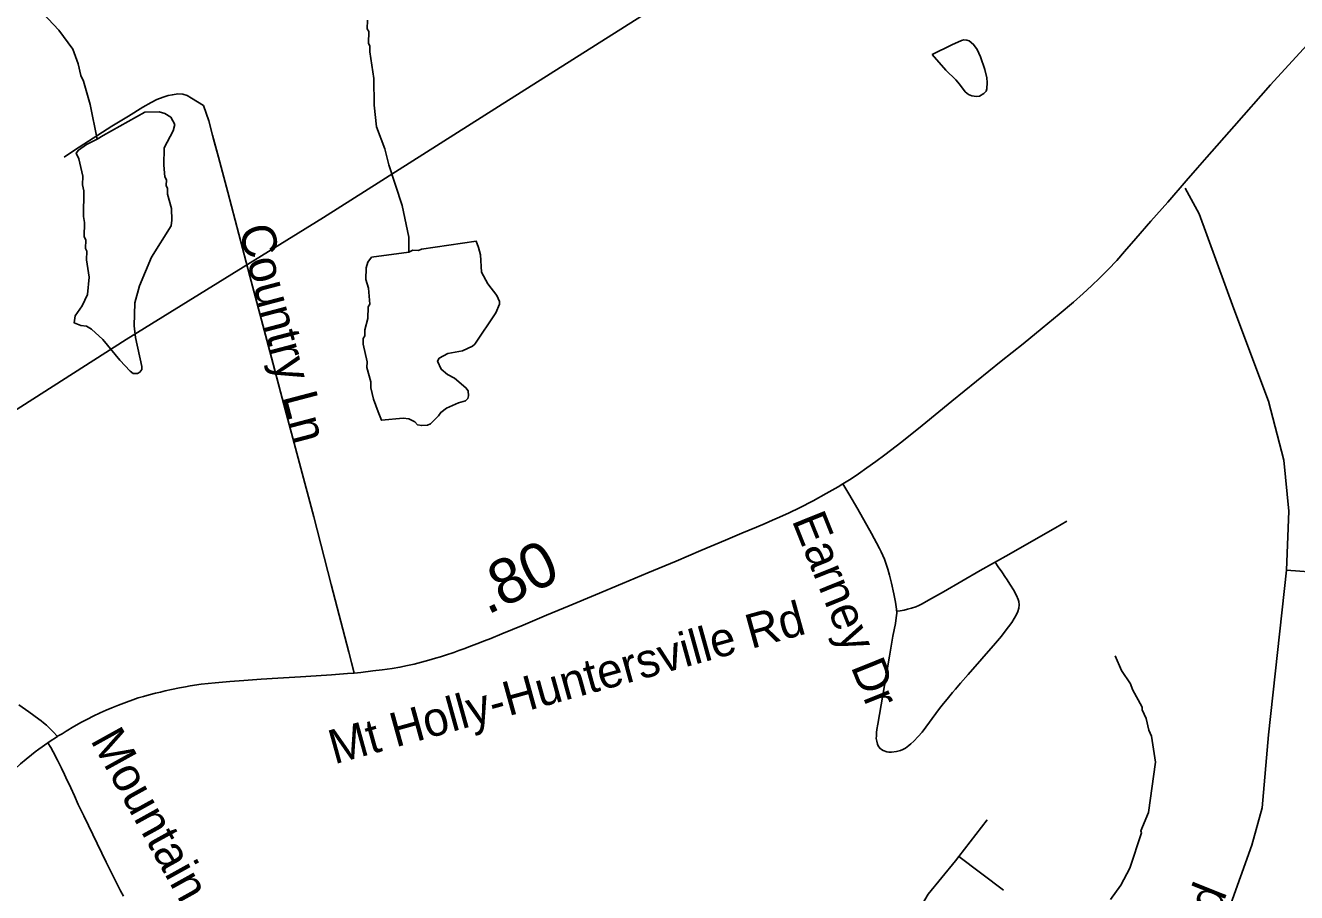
# Model space of a CAD drawing. Extents: x 1383679 to 1536984, y 460658 to 651027.
# Drawn here: x 1414038 to 1417565, y 575026 to 577431 of the extents above; entities that cross this region are included whole.
import ezdxf

# ---------------------------------------------------------------- set-up
doc = ezdxf.new("R2010")
doc.units = 0
for name, color, linetype in [('Exist Hydrographic Misc Water Feature', 7, 'Continuous'), ('Exist Road Non-System Type 51', 7, 'Continuous'), ('Exist Road Non-System Type 51 Label', 7, 'Continuous'), ('Exist Road Secondary Mileage Hundredths English Label', 7, 'Continuous'), ('Exist Road Secondary Type 51 Attributed', 7, 'Continuous'), ('Exist Road Secondary Type 51 Label', 7, 'Continuous'), ('Exist Utilities Electrical Transmission Line', 7, 'Continuous')]:
    doc.layers.add(name, color=color, linetype=linetype)

msp = doc.modelspace()

# ---------------------------------------------------------------- linework, layer by layer
at = {"layer": 'Exist Hydrographic Misc Water Feature'}
for points in [[(1413997.5, 577814.4), (1414009, 577791.1), (1414022.7, 577774.8), (1414037.8, 577740.4), (1414041.5, 577724.4), (1414040.9, 577700.4), (1414032.2, 577668.6), (1414031.3, 577628.7), (1414035.2, 577620.6), (1414034.8, 577604.6), (1414043.9, 577564.4), (1414059.6, 577510.6), (1414086.6, 577465.8), (1414130.5, 577418.4), (1414169.4, 577365.6), (1414184.4, 577325.2), (1414191.7, 577293), (1414199.4, 577276.9), (1414217.9, 577212.5), (1414237.2, 577116.3)], [(1414987.3, 577446.3), (1414986.8, 577422.3), (1414990.6, 577414.2), (1414989.9, 577382.3), (1414993.7, 577374.2), (1414993.4, 577358.2), (1415005.3, 577284.3), (1415006, 577209.9), (1415012.7, 577149.8), (1415035.2, 577089.3), (1415046.3, 577045.1), (1415083.7, 576932.2), (1415101.7, 576843.9), (1415101.5, 576802.5)], [(1416553.5, 577350.5), (1416608, 577377.4), (1416635.4, 577389.9), (1416642.1, 577391.3), (1416649.7, 577390.9), (1416656.7, 577388.4), (1416668.8, 577378.9), (1416678.8, 577364.7), (1416688.1, 577344), (1416700.1, 577309.2), (1416705.4, 577286.5), (1416706.5, 577273.5), (1416705.8, 577255.6), (1416704, 577248.9), (1416697.3, 577242.4), (1416685.2, 577235.7), (1416676.4, 577234.5), (1416663.8, 577235.8), (1416654.9, 577239.6), (1416645.2, 577247.4), (1416629.6, 577268.3), (1416619.4, 577280.5), (1416591.3, 577307.2), (1416553.5, 577350.5)], [(1414237.2, 577116.3), (1414254, 577125.7), (1414369.4, 577190.9), (1414409.5, 577192), (1414425.4, 577187.6), (1414441.2, 577177.2), (1414452.7, 577157), (1414448.2, 577139.1), (1414423.2, 577091.7), (1414422.1, 577043.7), (1414425.4, 577011.7), (1414429.2, 577003.6), (1414428.9, 576987.6), (1414432.7, 576979.5), (1414432.4, 576963.6), (1414443.4, 576923.3), (1414444.7, 576891.3), (1414442.3, 576875.3), (1414388.4, 576788.6), (1414354.5, 576709.4), (1414341.4, 576661.8), (1414340, 576597.8), (1414343.3, 576565.8), (1414361.5, 576485.4), (1414361.3, 576477.4), (1414355.2, 576469.5), (1414349, 576465.7), (1414337, 576466), (1414329.2, 576472.1), (1414299.9, 576502.9), (1414253.1, 576559.9), (1414221.8, 576588.6), (1414207.9, 576597), (1414192, 576599.3), (1414173.7, 576606.1), (1414176.7, 576625.7), (1414195.2, 576653.3), (1414210, 576684.9), (1414215, 576732.7), (1414208.1, 576780.9), (1414208.6, 576804.8), (1414204.8, 576812.9), (1414205.4, 576836.9), (1414201.6, 576845), (1414202.5, 576885), (1414198.9, 576901.1), (1414200.4, 576973), (1414196.9, 576989), (1414197.4, 577013), (1414186.5, 577061.3), (1414178.8, 577077.5), (1414185.1, 577085.3), (1414207.4, 577100.7), (1414237.2, 577116.3)], [(1415101.5, 576802.5), (1415112.9, 576807.6), (1415128.9, 576807.2), (1415137, 576811), (1415289.1, 576832.7), (1415295.1, 576815.3), (1415300.6, 576795.2), (1415303.5, 576747.1), (1415320.8, 576714.8), (1415346.1, 576682.2), (1415353.8, 576666), (1415353.6, 576658), (1415343, 576634.3), (1415285.1, 576547.7), (1415278.9, 576541.8), (1415250.6, 576528.5), (1415210.4, 576521.4), (1415186.1, 576508), (1415181.9, 576500.1), (1415191.5, 576477.9), (1415209.1, 576463.5), (1415228.9, 576453), (1415260.3, 576426.3), (1415266.1, 576418.2), (1415267.7, 576404.1), (1415265.6, 576396.2), (1415259.4, 576390.3), (1415239.3, 576384.8), (1415206.9, 576369.6), (1415190.7, 576358), (1415184.5, 576348.1), (1415162, 576326.7), (1415153.9, 576322.9), (1415137.8, 576321.2), (1415125.9, 576323.5), (1415118.2, 576331.7), (1415102.3, 576340), (1415086.4, 576342.4), (1415025.9, 576336.3), (1415016.8, 576360), (1415003.5, 576394.3), (1414996.2, 576426.5), (1414996.6, 576442.5), (1414985.5, 576482.8), (1414985.9, 576498.7), (1414974.9, 576546.9), (1414975.3, 576562.9), (1414979.5, 576570.8), (1414979.8, 576586.8), (1414988.6, 576618.6), (1414989.3, 576650.6), (1414993.5, 576658.5), (1414990.5, 576702.5), (1414983, 576726.7), (1414983.7, 576758.7), (1414988.1, 576774.6), (1414998.4, 576788.3), (1415101.5, 576802.5)], [(1417048.4, 575006.9), (1417077.3, 575046.2), (1417102.3, 575093.6), (1417134.2, 575191.2), (1417132.7, 575196.8), (1417153.9, 575248.3), (1417173.1, 575387.8), (1417162.7, 575460), (1417155, 575476.2), (1417147.8, 575508.4), (1417136.4, 575532.6), (1417136.5, 575540.6), (1417109.6, 575589.2), (1417104, 575605.3), (1417078.8, 575641.9), (1417061.7, 575682.3)]]:
    msp.add_lwpolyline(points, dxfattribs=at)
at = {"layer": 'Exist Road Non-System Type 51'}
for q in [(1416706.6, 575227.4), (1416751.8, 575032.2)]:
    msp.add_line((1416627.5, 575125.6), q, dxfattribs=at)
for points in [[(1414950.5, 575635.1), (1414935.6, 575693.2), (1414886.9, 575880.2), (1414838.2, 576068.4), (1414755.1, 576379.7), (1414716.2, 576527.3), (1414660.8, 576736.2), (1414600, 576969.3), (1414573.6, 577066), (1414557, 577126.9), (1414546.8, 577166.4), (1414532.4, 577209.2), (1414515.9, 577219.6), (1414499.4, 577229.8), (1414487, 577236.9), (1414474.5, 577240.4), (1414461.2, 577241.4), (1414446.1, 577239.4), (1414433.9, 577236.9), (1414420.1, 577232.8), (1414402.8, 577225.8), (1414387.4, 577217.9), (1414364.2, 577204.9), (1414324, 577180.1), (1414278.2, 577151.8), (1414226.6, 577118.6), (1414187.1, 577093.8), (1414155.2, 577072.6), (1414145.9, 577066)], [(1414950.5, 575635), (1414935.6, 575693.3), (1414886.9, 575880.2), (1414838.3, 576068.4), (1414755.2, 576379.6), (1414716.2, 576527.4), (1414660.8, 576736.2), (1414600, 576969.3), (1414573.6, 577066), (1414560.1, 577115.6)], [(1417255.8, 576979.8), (1417294.9, 576908.6), (1417390.8, 576645.5), (1417486.7, 576389.4), (1417529.3, 576225.9), (1417543.6, 576083.6), (1417536.5, 575920)], [(1416306.2, 576159.6), (1416322.6, 576132.1), (1416347.7, 576089.4), (1416385.7, 576022.3), (1416393.3, 576008.4), (1416399.7, 575996.4), (1416408.1, 575980.5), (1416412.7, 575970.8), (1416417.3, 575960.6), (1416421.3, 575950.9), (1416426.5, 575936.8), (1416430.4, 575923.5), (1416435.7, 575906.3), (1416441.2, 575884.2), (1416447.5, 575854.6), (1416452.3, 575831.7), (1416454.9, 575811.9), (1416455.5, 575801), (1416454.3, 575788.5), (1416452, 575772.5), (1416444.8, 575737.4), (1416435.5, 575681.4), (1416421.8, 575600.3), (1416403, 575493), (1416400.7, 575478.6), (1416399.7, 575470.4), (1416399, 575460.3), (1416398.8, 575453.5), (1416399.9, 575446.1), (1416401.9, 575437.8), (1416405.1, 575430.7), (1416410.2, 575425), (1416417.8, 575420.5), (1416428.3, 575416.4), (1416434.4, 575415.3), (1416440.9, 575415.6), (1416454.8, 575416.9), (1416466.3, 575420.1), (1416472.9, 575422.8), (1416479.6, 575426.5), (1416489.4, 575434.2), (1416495.1, 575438.7), (1416502.7, 575446.1), (1416514.9, 575458.5), (1416525.7, 575471.1), (1416574.3, 575536.6), (1416585.3, 575550.4), (1416595.1, 575562.6), (1416603.1, 575571.7), (1416610.4, 575580.7), (1416618.4, 575590.4), (1416632.2, 575607), (1416653.4, 575631.1), (1416729.9, 575717.4), (1416746, 575737.3), (1416756.8, 575751.4), (1416765.8, 575763.3), (1416774.8, 575775.6), (1416781.4, 575786.2), (1416788, 575797.1), (1416791.6, 575805.4), (1416794.7, 575815.1), (1416795.6, 575824.4), (1416794.7, 575833.1), (1416792.7, 575839.4), (1416788, 575850), (1416779.1, 575865.6), (1416771.2, 575878.5), (1416759.7, 575896.3), (1416757.3, 575900.4), (1416746.8, 575916.1), (1416737.1, 575929.8), (1416728.2, 575942.4)], [(1416927, 576056.3), (1416896.1, 576038.1), (1416848.8, 576010.7), (1416766.7, 575964), (1416686.7, 575919.8), (1416584.9, 575860.3), (1416543.8, 575836.9), (1416526.1, 575827.2), (1416516.5, 575822.1), (1416508.5, 575818.7), (1416496.5, 575814.7), (1416485.7, 575811.9), (1416476, 575809.6), (1416465.2, 575807.9), (1416455.6, 575806.7)], [(1417536.5, 575920), (1417486.9, 575463.4), (1417469.1, 575260.7), (1417440.7, 575157.5), (1417234.6, 574581.4), (1417096.9, 574224.6), (1417011.6, 573989.9), (1416944.1, 573861.9), (1416798.5, 573652.1), (1416671.7, 573478), (1416483.3, 573211)], [(1417536.5, 575920), (1417635.9, 575912.9), (1417717.6, 575909.4)], [(1414114.8, 575416.4), (1414108.5, 575428.4), (1414100, 575441.4)], [(1414310.3, 575015.8), (1414302.4, 575030.7), (1414290.9, 575052.6), (1414262.3, 575110.7), (1414224.8, 575186.8), (1414212.9, 575211.9), (1414200.3, 575238.6), (1414184.9, 575270), (1414174.1, 575293.9), (1414163.8, 575316.7), (1414158.7, 575328.1), (1414154.1, 575337.2), (1414146.7, 575353.2), (1414138.2, 575370.8), (1414127.2, 575393.1), (1414114.8, 575416.4)], [(1416556.9, 574734.2), (1416519, 574832.4), (1416512.4, 574858.9), (1416506.9, 574883.2), (1416506.9, 574919.6), (1416512.4, 574956), (1416524.5, 574990.2), (1416543.2, 575021.1), (1416618.2, 575113.8), (1416627.5, 575125.6)]]:
    msp.add_lwpolyline(points, dxfattribs=at)
at = {"layer": 'Exist Road Secondary Type 51 Attributed'}
for points in [[(1414950.5, 575635), (1414968.4, 575636.7), (1415001.8, 575640.9), (1415027.5, 575643.8), (1415055.4, 575647.8), (1415077.1, 575651.2), (1415098.2, 575655.7), (1415117, 575659.7), (1415136.9, 575664.9), (1415157.4, 575670.5), (1415176.3, 575676.2), (1415189.9, 575680.2), (1415203.6, 575684.8), (1415226.4, 575692.2), (1415240.7, 575697.3), (1415254.9, 575702.5), (1415275.5, 575710.4), (1415290.8, 575716.1), (1415311.9, 575724.1), (1415329, 575730.9), (1415360.1, 575743.8), (1415418.7, 575767.8), (1415484.2, 575795.1), (1415547.2, 575821.5), (1415620, 575852), (1415694.6, 575883.4), (1415764.9, 575913.1), (1415843.6, 575945.6), (1415912.5, 575974.8), (1415980.7, 576003.5), (1416026.2, 576022.7), (1416066.7, 576039.2), (1416090.5, 576049.8), (1416110.6, 576058.6), (1416130, 576067.1), (1416156.8, 576079.7), (1416185.8, 576093.3), (1416223.7, 576112.8), (1416260.1, 576132.9), (1416293, 576151.2), (1416306.2, 576159.6), (1416329.2, 576174.1), (1416349.4, 576187.9), (1416372.2, 576203.9), (1416397.3, 576222.1), (1416422.4, 576240.2), (1416469.5, 576276.4), (1416526.2, 576322), (1416608.4, 576388.7), (1416676.9, 576444.5), (1416745.1, 576499.7), (1416806.2, 576548.6), (1416859.4, 576591.9), (1416906.3, 576630.3), (1416945.8, 576663.5), (1416972.8, 576687.7), (1416996, 576708.8), (1417018.9, 576731.1), (1417042, 576754.2), (1417066, 576779.3), (1417087.8, 576804.6), (1417119.2, 576840.4), (1417160.8, 576888.1), (1417207.3, 576941.6), (1417258.5, 577000.2), (1417290.4, 577036.8), (1417316.2, 577066), (1417391.6, 577151.6), (1417492.1, 577266.7), (1417623.5, 577409.6)], [(1414127, 575459), (1414127.5, 575459.4), (1414139.9, 575466.6), (1414151.2, 575474), (1414172.4, 575486.5), (1414194, 575498.5), (1414210.6, 575507), (1414226, 575515), (1414245.9, 575524.7), (1414262.5, 575532.1), (1414278.1, 575538.4), (1414296.1, 575545.8), (1414318.5, 575554.3), (1414336, 575560.6), (1414350.8, 575565.7), (1414366.2, 575570.3), (1414381.6, 575574.8), (1414399.3, 575579.4), (1414412.9, 575582.2), (1414426.2, 575585.7), (1414443.7, 575589.6), (1414466, 575594.2), (1414482.5, 575597), (1414495, 575599.3), (1414525.9, 575604), (1414564.5, 575608.2), (1414605.1, 575611.7), (1414644.3, 575614.3), (1414692.1, 575617.8), (1414738.3, 575621), (1414801.1, 575624.7), (1414844.7, 575627.6), (1414887.7, 575630), (1414931.7, 575633.3), (1414950.5, 575635)], [(1414127, 575459), (1414115.4, 575471.7), (1414106.3, 575480.8), (1414096.6, 575489.9), (1414088.6, 575496.8), (1414082.3, 575501.9), (1414075, 575507.4), (1414047.6, 575527.3), (1414020.2, 575546.6)], [(1413662.9, 575009.3), (1413712.9, 575062.9), (1413765.4, 575117.3), (1413782.8, 575135.3), (1413814.1, 575167.6), (1413856.4, 575213), (1413899.5, 575258.6), (1413939.9, 575301.1), (1413979.1, 575340.3), (1414009.7, 575369.4), (1414024.5, 575383.1), (1414039.9, 575396.2), (1414055.3, 575408.2), (1414065.6, 575416.2), (1414075, 575423.4), (1414100, 575441.4), (1414104.3, 575444.4), (1414127, 575459)]]:
    msp.add_lwpolyline(points, dxfattribs=at)
at = {"layer": 'Exist Utilities Electrical Transmission Line'}
msp.add_lwpolyline([(1416982, 578331.1), (1416737.8, 578087.3), (1416284.8, 577798.9), (1415763.3, 577467.8), (1415350.6, 577206.8), (1414865.4, 576899), (1414317.5, 576560.3), (1413765.6, 576207.6), (1413162.9, 575829.9), (1412827, 575607.6), (1412509.2, 575849.3), (1412039.7, 576233.7), (1411802.8, 576422), (1410951.4, 577100.5)], dxfattribs=at)

# ---------------------------------------------------------------- texts
at = {"layer": 'Exist Road Non-System Type 51 Label'}
for s, rotation, p in [('Country Ln', 284.7538, (1414629.3, 576867.1)), ('Earney Dr', 291.937, (1416163.6, 576058.9)), ('Mountain Aire Cr', 299.0316, (1414217.2, 575448.8)), ('Lawing School Rd', 68.1666, (1416992.7, 574076.3))]:
    msp.add_text(s, height=95, rotation=rotation, dxfattribs=at).set_placement(p)
at = {"layer": 'Exist Road Secondary Mileage Hundredths English Label'}
msp.add_text('.80', height=125, rotation=25.9534, dxfattribs=at).set_placement((1415319.7, 575795.3))
at = {"layer": 'Exist Road Secondary Type 51 Label'}
msp.add_text('Mt Holly-Huntersville Rd', height=95, rotation=15.4731, dxfattribs=at).set_placement((1414895.1, 575381.4))

doc.saveas('drawing.dxf')
